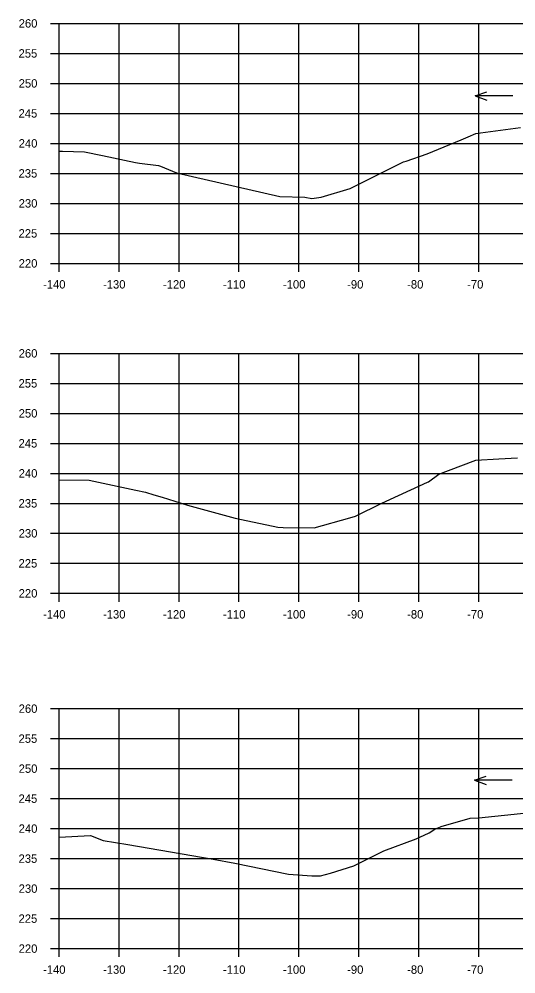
# Model space of a CAD drawing. Extents: x 1342547 to 1344156, y -1532351 to -1517216.
# Drawn here: x 1342556.2 to 1342639, y -1526579.5 to -1526420.3 of the extents above; entities that cross this region are included whole.
import ezdxf

# ---------------------------------------------------------------- set-up
doc = ezdxf.new("R2010")
doc.units = 0
for name, color, linetype in [('R_Axis', 7, 'Continuous'), ('R_Axis Annot', 7, 'Continuous'), ('R_Exist Surface', 7, 'Continuous'), ('R_Grid', 7, 'Continuous'), ('R_Water', 7, 'Continuous')]:
    doc.layers.add(name, color=color, linetype=linetype)

msp = doc.modelspace()

# ---------------------------------------------------------------- linework, layer by layer
at = {"layer": 'R_Axis'}
for p, q in [((1342561.47, -1526421.02), (1342562.87, -1526421.02)), ((1342562.87, -1526461.02), (1342562.87, -1526421.02)), ((1342561.47, -1526426.02), (1342562.87, -1526426.02)), ((1342561.47, -1526431.02), (1342562.87, -1526431.02)), ((1342561.47, -1526436.02), (1342562.87, -1526436.02)), ((1342561.47, -1526441.02), (1342562.87, -1526441.02)), ((1342561.47, -1526446.02), (1342562.87, -1526446.02)), ((1342561.47, -1526451.02), (1342562.87, -1526451.02)), ((1342561.47, -1526456.02), (1342562.87, -1526456.02)), ((1342561.47, -1526461.02), (1342562.87, -1526461.02)), ((1342562.87, -1526461.02), (1342842.87, -1526461.02)), ((1342562.87, -1526462.42), (1342562.87, -1526461.02)), ((1342572.87, -1526462.42), (1342572.87, -1526461.02)), ((1342582.87, -1526462.42), (1342582.87, -1526461.02)), ((1342592.87, -1526462.42), (1342592.87, -1526461.02)), ((1342602.87, -1526462.42), (1342602.87, -1526461.02)), ((1342612.87, -1526462.42), (1342612.87, -1526461.02)), ((1342622.87, -1526462.42), (1342622.87, -1526461.02)), ((1342632.87, -1526462.42), (1342632.87, -1526461.02)), ((1342561.47, -1526476.02), (1342562.87, -1526476.02)), ((1342562.87, -1526516.02), (1342562.87, -1526476.02)), ((1342561.47, -1526481.02), (1342562.87, -1526481.02)), ((1342561.47, -1526486.02), (1342562.87, -1526486.02)), ((1342561.47, -1526491.02), (1342562.87, -1526491.02)), ((1342561.47, -1526496.02), (1342562.87, -1526496.02)), ((1342561.47, -1526501.02), (1342562.87, -1526501.02)), ((1342561.47, -1526506.02), (1342562.87, -1526506.02)), ((1342561.47, -1526511.02), (1342562.87, -1526511.02)), ((1342561.47, -1526516.02), (1342562.87, -1526516.02)), ((1342562.87, -1526516.02), (1342842.87, -1526516.02)), ((1342562.87, -1526517.42), (1342562.87, -1526516.02)), ((1342572.87, -1526517.42), (1342572.87, -1526516.02)), ((1342582.87, -1526517.42), (1342582.87, -1526516.02)), ((1342592.87, -1526517.42), (1342592.87, -1526516.02)), ((1342602.87, -1526517.42), (1342602.87, -1526516.02)), ((1342612.87, -1526517.42), (1342612.87, -1526516.02)), ((1342622.87, -1526517.42), (1342622.87, -1526516.02)), ((1342632.87, -1526517.42), (1342632.87, -1526516.02)), ((1342561.47, -1526535.24), (1342562.87, -1526535.24)), ((1342562.87, -1526575.24), (1342562.87, -1526535.24)), ((1342561.47, -1526540.24), (1342562.87, -1526540.24)), ((1342561.47, -1526545.24), (1342562.87, -1526545.24)), ((1342561.47, -1526550.24), (1342562.87, -1526550.24)), ((1342561.47, -1526555.24), (1342562.87, -1526555.24)), ((1342561.47, -1526560.24), (1342562.87, -1526560.24)), ((1342561.47, -1526565.24), (1342562.87, -1526565.24)), ((1342561.47, -1526570.24), (1342562.87, -1526570.24)), ((1342561.47, -1526575.24), (1342562.87, -1526575.24)), ((1342562.87, -1526575.24), (1342842.87, -1526575.24)), ((1342562.87, -1526576.64), (1342562.87, -1526575.24)), ((1342572.87, -1526576.64), (1342572.87, -1526575.24)), ((1342582.87, -1526576.64), (1342582.87, -1526575.24)), ((1342592.87, -1526576.64), (1342592.87, -1526575.24)), ((1342602.87, -1526576.64), (1342602.87, -1526575.24)), ((1342612.87, -1526576.64), (1342612.87, -1526575.24)), ((1342622.87, -1526576.64), (1342622.87, -1526575.24)), ((1342632.87, -1526576.64), (1342632.87, -1526575.24))]:
    msp.add_line(p, q, dxfattribs=at)
at = {"layer": 'R_Exist Surface'}
for points in [[(1342562.87, -1526442.3), (1342563.45, -1526442.31), (1342567.1, -1526442.44), (1342570.14, -1526443.06), (1342575.6, -1526444.18), (1342576.27, -1526444.32), (1342579.46, -1526444.73), (1342579.77, -1526444.79), (1342582.44, -1526445.92), (1342599.7, -1526449.89), (1342603.84, -1526450.01), (1342604.99, -1526450.23), (1342606.56, -1526449.96), (1342611.39, -1526448.56), (1342620.06, -1526444.23), (1342620.3, -1526444.1), (1342620.72, -1526443.97), (1342624.24, -1526442.78), (1342629.92, -1526440.43), (1342631.05, -1526439.95), (1342632.36, -1526439.38), (1342633.14, -1526439.28), (1342639.79, -1526438.38)], [(1342562.87, -1526497.13), (1342567.88, -1526497.18), (1342575.69, -1526498.8), (1342577.29, -1526499.17), (1342578.65, -1526499.63), (1342580.06, -1526499.97), (1342584.27, -1526501.3), (1342592.26, -1526503.51), (1342599.33, -1526504.97), (1342600.24, -1526505.03), (1342605.41, -1526505.11), (1342611.37, -1526503.43), (1342612.28, -1526503.15), (1342616.67, -1526500.97), (1342624.27, -1526497.47), (1342624.48, -1526497.46), (1342626.16, -1526496.17), (1342626.2, -1526496.16), (1342631.9, -1526493.99), (1342632.36, -1526493.85), (1342636.21, -1526493.62), (1342639.28, -1526493.45)], [(1342562.87, -1526556.66), (1342568.09, -1526556.41), (1342568.1, -1526556.41), (1342568.1, -1526556.41), (1342570.2, -1526557.23), (1342574.33, -1526557.88), (1342588.59, -1526560.34), (1342592.16, -1526560.98), (1342601.15, -1526562.84), (1342605.03, -1526563.09), (1342606.46, -1526563.11), (1342608.11, -1526562.65), (1342612.02, -1526561.44), (1342617.01, -1526558.97), (1342622.4, -1526556.93), (1342623.75, -1526556.31), (1342624.55, -1526555.93), (1342625.71, -1526555.23), (1342626.07, -1526555.09), (1342626.55, -1526554.91), (1342631.42, -1526553.52), (1342632.87, -1526553.43), (1342644.06, -1526552.29)]]:
    msp.add_lwpolyline(points, dxfattribs=at)
at = {"layer": 'R_Grid'}
for p, q in [((1342562.87, -1526421.02), (1342842.87, -1526421.02)), ((1342562.87, -1526461.02), (1342562.87, -1526421.02)), ((1342572.87, -1526461.02), (1342572.87, -1526421.02)), ((1342582.87, -1526461.02), (1342582.87, -1526421.02)), ((1342592.87, -1526461.02), (1342592.87, -1526421.02)), ((1342602.87, -1526461.02), (1342602.87, -1526421.02)), ((1342612.87, -1526461.02), (1342612.87, -1526421.02)), ((1342622.87, -1526461.02), (1342622.87, -1526421.02)), ((1342632.87, -1526461.02), (1342632.87, -1526421.02)), ((1342562.87, -1526426.02), (1342842.87, -1526426.02)), ((1342562.87, -1526431.02), (1342842.87, -1526431.02)), ((1342562.87, -1526436.02), (1342842.87, -1526436.02)), ((1342562.87, -1526441.02), (1342842.87, -1526441.02)), ((1342562.87, -1526446.02), (1342842.87, -1526446.02)), ((1342562.87, -1526451.02), (1342842.87, -1526451.02)), ((1342562.87, -1526456.02), (1342842.87, -1526456.02)), ((1342562.87, -1526461.02), (1342842.87, -1526461.02)), ((1342562.87, -1526476.02), (1342842.87, -1526476.02)), ((1342562.87, -1526516.02), (1342562.87, -1526476.02)), ((1342572.87, -1526516.02), (1342572.87, -1526476.02)), ((1342582.87, -1526516.02), (1342582.87, -1526476.02)), ((1342592.87, -1526516.02), (1342592.87, -1526476.02)), ((1342602.87, -1526516.02), (1342602.87, -1526476.02)), ((1342612.87, -1526516.02), (1342612.87, -1526476.02)), ((1342622.87, -1526516.02), (1342622.87, -1526476.02)), ((1342632.87, -1526516.02), (1342632.87, -1526476.02)), ((1342562.87, -1526481.02), (1342842.87, -1526481.02)), ((1342562.87, -1526486.02), (1342842.87, -1526486.02)), ((1342562.87, -1526491.02), (1342842.87, -1526491.02)), ((1342562.87, -1526496.02), (1342842.87, -1526496.02)), ((1342562.87, -1526501.02), (1342842.87, -1526501.02)), ((1342562.87, -1526506.02), (1342842.87, -1526506.02)), ((1342562.87, -1526511.02), (1342842.87, -1526511.02)), ((1342562.87, -1526516.02), (1342842.87, -1526516.02)), ((1342562.87, -1526535.24), (1342842.87, -1526535.24)), ((1342562.87, -1526575.24), (1342562.87, -1526535.24)), ((1342572.87, -1526575.24), (1342572.87, -1526535.24)), ((1342582.87, -1526575.24), (1342582.87, -1526535.24)), ((1342592.87, -1526575.24), (1342592.87, -1526535.24)), ((1342602.87, -1526575.24), (1342602.87, -1526535.24)), ((1342612.87, -1526575.24), (1342612.87, -1526535.24)), ((1342622.87, -1526575.24), (1342622.87, -1526535.24)), ((1342632.87, -1526575.24), (1342632.87, -1526535.24)), ((1342562.87, -1526540.24), (1342842.87, -1526540.24)), ((1342562.87, -1526545.24), (1342842.87, -1526545.24)), ((1342562.87, -1526550.24), (1342842.87, -1526550.24)), ((1342562.87, -1526555.24), (1342842.87, -1526555.24)), ((1342562.87, -1526560.24), (1342842.87, -1526560.24)), ((1342562.87, -1526565.24), (1342842.87, -1526565.24)), ((1342562.87, -1526570.24), (1342842.87, -1526570.24)), ((1342562.87, -1526575.24), (1342842.87, -1526575.24))]:
    msp.add_line(p, q, dxfattribs=at)
at = {"layer": 'R_Water'}
for p, q in [((1342632.26, -1526433.1), (1342634.19, -1526432.4)), ((1342638.55, -1526433.1), (1342632.26, -1526433.1)), ((1342632.26, -1526433.1), (1342634.19, -1526433.8)), ((1342632.15, -1526547.19), (1342634.07, -1526546.49)), ((1342638.43, -1526547.19), (1342632.15, -1526547.19)), ((1342632.15, -1526547.19), (1342634.07, -1526547.89))]:
    msp.add_line(p, q, dxfattribs=at)

# ---------------------------------------------------------------- texts
at = {"layer": 'R_Axis Annot'}
for s, p in [('260', (1342556.14, -1526421.72)), ('255', (1342556.12, -1526426.72)), ('250', (1342556.14, -1526431.72)), ('245', (1342556.12, -1526436.72)), ('240', (1342556.14, -1526441.72)), ('235', (1342556.12, -1526446.72)), ('230', (1342556.14, -1526451.72)), ('225', (1342556.12, -1526456.72)), ('220', (1342556.14, -1526461.72)), ('-140', (1342560.2, -1526465.22)), ('-130', (1342570.2, -1526465.22)), ('-120', (1342580.2, -1526465.22)), ('-110', (1342590.2, -1526465.22)), ('-100', (1342600.2, -1526465.22)), ('-90', (1342610.9, -1526465.22)), ('-80', (1342620.9, -1526465.22)), ('-70', (1342630.9, -1526465.22)), ('260', (1342556.14, -1526476.72)), ('255', (1342556.12, -1526481.72)), ('250', (1342556.14, -1526486.72)), ('245', (1342556.12, -1526491.72)), ('240', (1342556.14, -1526496.72)), ('235', (1342556.12, -1526501.72)), ('230', (1342556.14, -1526506.72)), ('225', (1342556.12, -1526511.72)), ('220', (1342556.14, -1526516.72)), ('-140', (1342560.2, -1526520.22)), ('-130', (1342570.2, -1526520.22)), ('-120', (1342580.2, -1526520.22)), ('-110', (1342590.2, -1526520.22)), ('-100', (1342600.2, -1526520.22)), ('-90', (1342610.9, -1526520.22)), ('-80', (1342620.9, -1526520.22)), ('-70', (1342630.9, -1526520.22)), ('260', (1342556.14, -1526535.94)), ('255', (1342556.12, -1526540.94)), ('250', (1342556.14, -1526545.94)), ('245', (1342556.12, -1526550.94)), ('240', (1342556.14, -1526555.94)), ('235', (1342556.12, -1526560.94)), ('230', (1342556.14, -1526565.94)), ('225', (1342556.12, -1526570.94)), ('220', (1342556.14, -1526575.94)), ('-140', (1342560.2, -1526579.44)), ('-130', (1342570.2, -1526579.44)), ('-120', (1342580.2, -1526579.44)), ('-110', (1342590.2, -1526579.44)), ('-100', (1342600.2, -1526579.44)), ('-90', (1342610.9, -1526579.44)), ('-80', (1342620.9, -1526579.44)), ('-70', (1342630.9, -1526579.44))]:
    msp.add_text(s, height=1.4, dxfattribs=at).set_placement(p)

doc.saveas('drawing.dxf')
